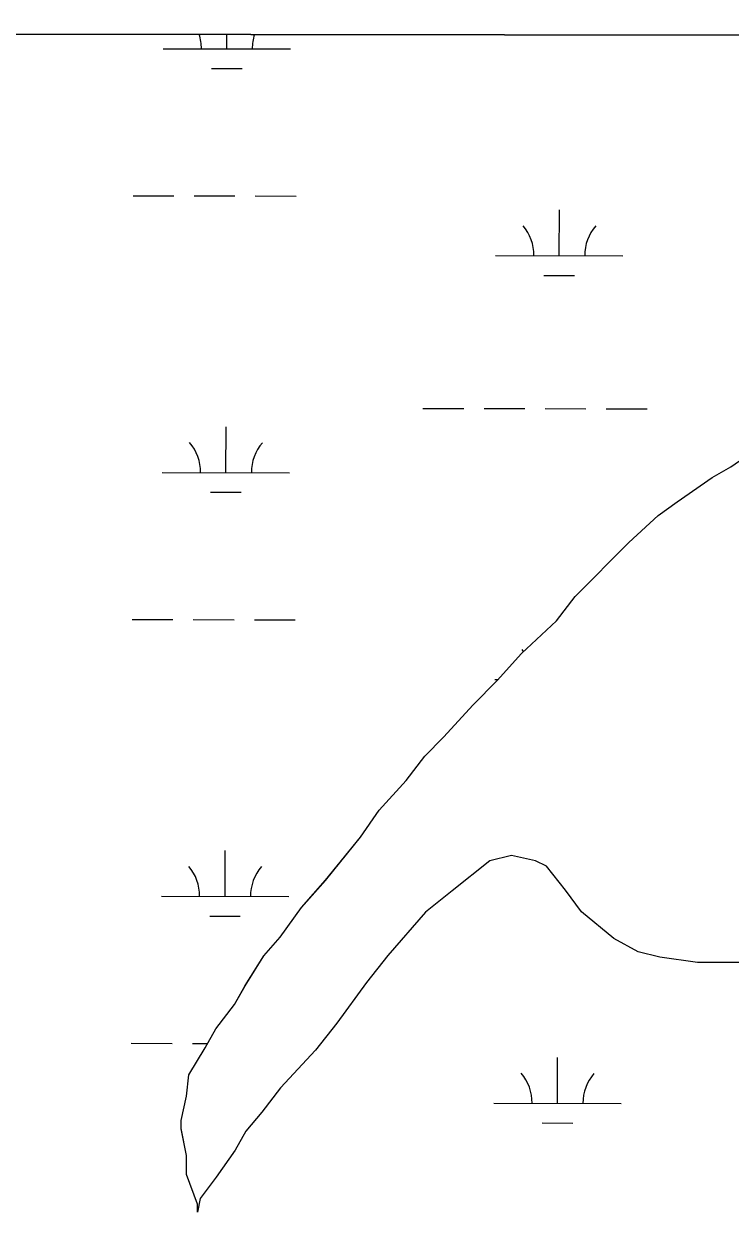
# Model space of a CAD drawing. Extents: x 3219052 to 3256913, y 800770 to 826146.
# Drawn here: x 3230092 to 3230647, y 823422 to 824370 of the extents above; entities that cross this region are included whole.
import ezdxf

# ---------------------------------------------------------------- set-up
doc = ezdxf.new("R2010")
doc.units = 0
for name, color, linetype in [('V-GRID-FRAM', 7, 'Continuous'), ('V-SITE-VEGE', 7, 'Continuous'), ('V-WETL-SWMP', 7, 'Continuous')]:
    doc.layers.add(name, color=color, linetype=linetype)

msp = doc.modelspace()

# ---------------------------------------------------------------- linework, layer by layer
at = {"layer": 'V-GRID-FRAM'}
msp.add_lwpolyline([(3223248.62, 824370.11), (3254658.46, 824333.57), (3254645.23, 806146.92), (3223219.52, 806183.49), (3223248.62, 824370.11)], dxfattribs=at)
at = {"layer": 'V-SITE-VEGE'}
for p, q in [((3232160.4, 824359.75), (3230063.24, 824362.19)), ((3230646.88, 824022.68), (3230674.31, 824041.81)), ((3230632.11, 824014.17), (3230646.88, 824022.68)), ((3230604.68, 823995.04), (3230632.11, 824014.17)), ((3230589.92, 823984.42), (3230604.68, 823995.04)), ((3230566.73, 823963.2), (3230589.92, 823984.42)), ((3230524.58, 823920.76), (3230566.73, 823963.2)), ((3230509.84, 823901.67), (3230524.58, 823920.76)), ((3230482.44, 823876.2), (3230509.84, 823901.67)), ((3230463.48, 823854.99), (3230482.44, 823876.2)), ((3230444.51, 823835.89), (3230463.48, 823854.99)), ((3230421.34, 823810.44), (3230444.51, 823835.89)), ((3230406.58, 823795.58), (3230421.34, 823810.44)), ((3230391.85, 823776.5), (3230406.58, 823795.58)), ((3230370.78, 823753.17), (3230391.85, 823776.5)), ((3230356.05, 823731.97), (3230370.78, 823753.17)), ((3230328.68, 823698.04), (3230356.05, 823731.97)), ((3230474.52, 823717.57), (3230457.62, 823713.29)), ((3230493.57, 823713.41), (3230474.52, 823717.57)), ((3230457.62, 823713.29), (3230428.1, 823689.92)), ((3230502.04, 823709.21), (3230493.57, 823713.41)), ((3230516.91, 823690.23), (3230502.04, 823709.21)), ((3230309.72, 823676.83), (3230328.68, 823698.04)), ((3230428.1, 823689.92), (3230407.01, 823672.93)), ((3230529.66, 823673.35), (3230516.91, 823690.23)), ((3230292.88, 823653.51), (3230309.72, 823676.83)), ((3230407.01, 823672.93), (3230377.52, 823639)), ((3230555.11, 823652.29), (3230529.66, 823673.35)), ((3230280.24, 823638.66), (3230292.88, 823653.51)), ((3230574.18, 823641.79), (3230555.11, 823652.29)), ((3230591.11, 823637.61), (3230574.18, 823641.79)), ((3230265.52, 823615.35), (3230280.24, 823638.66)), ((3230377.52, 823639), (3230360.67, 823617.79)), ((3230620.73, 823633.48), (3230591.11, 823637.61)), ((3230675.71, 823633.68), (3230620.73, 823633.48)), ((3230257.11, 823600.52), (3230265.52, 823615.35)), ((3230360.67, 823617.79), (3230337.52, 823585.99)), ((3230242.38, 823581.44), (3230257.11, 823600.52)), ((3230337.52, 823585.99), (3230320.68, 823564.79)), ((3230233.97, 823566.6), (3230242.38, 823581.44)), ((3230221.35, 823545.41), (3230233.97, 823566.6)), ((3230320.68, 823564.79), (3230293.29, 823535.09)), ((3230219.3, 823528.49), (3230221.35, 823545.41)), ((3230215.13, 823509.44), (3230219.3, 823528.49)), ((3230293.29, 823535.09), (3230278.55, 823516)), ((3230215.15, 823503.1), (3230215.13, 823509.44)), ((3230278.55, 823516), (3230265.91, 823501.16)), ((3230219.46, 823481.97), (3230215.15, 823503.1)), ((3230265.91, 823501.16), (3230257.5, 823486.33)), ((3230219.5, 823467.16), (3230219.46, 823481.97)), ((3230257.5, 823486.33), (3230242.77, 823465.13)), ((3230228.04, 823443.93), (3230219.5, 823467.16)), ((3230242.77, 823465.13), (3230230.14, 823448.17)), ((3230228.06, 823437.59), (3230228.04, 823443.93)), ((3230230.14, 823448.17), (3230228.06, 823437.59))]:
    msp.add_line(p, q, dxfattribs=at)
at = {"layer": 'V-WETL-SWMP'}
for p, q in [((3232160.39, 824359.75), (3230063.25, 824362.19)), ((3230251.07, 824350.76), (3230251.09, 824361.97)), ((3230201.07, 824350.86), (3230301.07, 824350.65)), ((3230239.03, 824335.35), (3230263.03, 824335.3)), ((3230177.42, 824235.48), (3230209.42, 824235.41)), ((3230225.42, 824235.38), (3230257.42, 824235.31)), ((3230273.42, 824235.28), (3230305.42, 824235.21)), ((3230512.16, 824188.35), (3230512.24, 824224.35)), ((3230462.16, 824188.45), (3230562.16, 824188.24)), ((3230500.13, 824172.94), (3230524.13, 824172.89)), ((3230405.07, 824068.5), (3230437.07, 824068.43)), ((3230453.07, 824068.4), (3230485.07, 824068.33)), ((3230501.07, 824068.3), (3230533.07, 824068.23)), ((3230549.07, 824068.2), (3230581.07, 824068.13)), ((3230250.37, 824018.08), (3230250.45, 824054.08)), ((3230646.88, 824022.69), (3230674.31, 824041.82)), ((3230632.11, 824014.18), (3230646.88, 824022.69)), ((3230200.37, 824018.19), (3230300.37, 824017.98)), ((3230604.68, 823995.05), (3230632.11, 824014.18)), ((3230238.34, 824002.68), (3230262.34, 824002.63)), ((3230589.92, 823984.43), (3230604.68, 823995.05)), ((3230566.73, 823963.2), (3230589.92, 823984.43)), ((3230524.58, 823920.76), (3230566.73, 823963.2)), ((3230509.84, 823901.68), (3230524.58, 823920.76)), ((3230176.72, 823902.81), (3230208.72, 823902.74)), ((3230224.72, 823902.7), (3230256.72, 823902.64)), ((3230272.72, 823902.6), (3230304.72, 823902.54)), ((3230482.44, 823876.21), (3230509.84, 823901.68)), ((3230463.48, 823855), (3230482.44, 823876.21)), ((3230444.51, 823835.9), (3230463.48, 823855)), ((3230461.47, 823855.78), (3230464.17, 823855.77)), ((3230421.34, 823810.44), (3230444.51, 823835.9)), ((3230406.59, 823795.59), (3230421.34, 823810.44)), ((3230391.85, 823776.51), (3230406.59, 823795.59)), ((3230370.78, 823753.17), (3230391.85, 823776.51)), ((3230356.05, 823731.98), (3230370.78, 823753.17)), ((3230328.68, 823698.05), (3230356.05, 823731.98)), ((3230249.67, 823685.41), (3230249.75, 823721.41)), ((3230474.52, 823717.58), (3230457.62, 823713.29)), ((3230493.57, 823713.42), (3230474.52, 823717.58)), ((3230457.62, 823713.29), (3230428.1, 823689.93)), ((3230502.04, 823709.22), (3230493.57, 823713.42)), ((3230516.91, 823690.24), (3230502.04, 823709.22)), ((3230309.72, 823676.84), (3230328.68, 823698.05)), ((3230428.1, 823689.93), (3230407.01, 823672.94)), ((3230529.66, 823673.36), (3230516.91, 823690.24)), ((3230199.67, 823685.51), (3230299.67, 823685.3)), ((3230237.64, 823670), (3230261.64, 823669.95)), ((3230292.88, 823653.52), (3230309.72, 823676.84)), ((3230407.01, 823672.94), (3230377.52, 823639)), ((3230555.11, 823652.3), (3230529.66, 823673.36)), ((3230280.24, 823638.67), (3230292.88, 823653.52)), ((3230574.18, 823641.79), (3230555.11, 823652.3)), ((3230591.11, 823637.62), (3230574.18, 823641.79)), ((3230265.52, 823615.36), (3230280.24, 823638.67)), ((3230377.52, 823639), (3230360.67, 823617.8)), ((3230620.73, 823633.49), (3230591.11, 823637.62)), ((3230675.71, 823633.68), (3230620.73, 823633.49)), ((3230257.11, 823600.53), (3230265.52, 823615.36)), ((3230360.67, 823617.8), (3230337.52, 823586)), ((3230242.38, 823581.44), (3230257.11, 823600.53)), ((3230337.52, 823586), (3230320.68, 823564.79)), ((3230233.97, 823566.61), (3230242.38, 823581.44)), ((3230176.02, 823570.13), (3230208.02, 823570.06)), ((3230221.35, 823545.42), (3230233.97, 823566.61)), ((3230224.02, 823570.03), (3230235.89, 823570.01)), ((3230320.68, 823564.79), (3230293.29, 823535.09)), ((3230510.77, 823523), (3230510.84, 823559)), ((3230219.3, 823528.5), (3230221.35, 823545.42)), ((3230215.13, 823509.45), (3230219.3, 823528.5)), ((3230293.29, 823535.09), (3230278.55, 823516.01)), ((3230460.77, 823523.1), (3230560.77, 823522.89)), ((3230215.15, 823503.11), (3230215.13, 823509.45)), ((3230278.55, 823516.01), (3230265.91, 823501.17)), ((3230219.46, 823481.97), (3230215.15, 823503.11)), ((3230265.91, 823501.17), (3230257.5, 823486.33)), ((3230498.74, 823507.59), (3230522.74, 823507.54)), ((3230219.51, 823467.17), (3230219.46, 823481.97)), ((3230257.5, 823486.33), (3230242.77, 823465.14)), ((3230228.04, 823443.94), (3230219.51, 823467.17)), ((3230242.77, 823465.14), (3230230.14, 823448.18)), ((3230228.07, 823437.6), (3230228.04, 823443.94)), ((3230230.14, 823448.18), (3230228.07, 823437.6))]:
    msp.add_line(p, q, dxfattribs=at)
for centre, start, end in [((3230195.83, 824351.35), 359.10809, 17.5785), ((3230306.31, 824351.12), 162.11236, 180.65175), ((3230456.92, 824188.94), 359.10809, 40.65175), ((3230567.41, 824188.71), 139.10809, 180.65175), ((3230195.13, 824018.67), 359.10809, 40.65175), ((3230305.61, 824018.44), 139.10809, 180.65175), ((3230456.22, 823856.26), 37.63743, 40.65175), ((3230194.43, 823686), 359.10809, 40.65175), ((3230304.92, 823685.77), 139.10809, 180.65175), ((3230455.53, 823523.59), 359.10809, 40.65175), ((3230566.01, 823523.36), 139.10809, 180.65175)]:
    msp.add_arc(centre, 35.25, start, end, dxfattribs=at)

doc.saveas('drawing.dxf')
